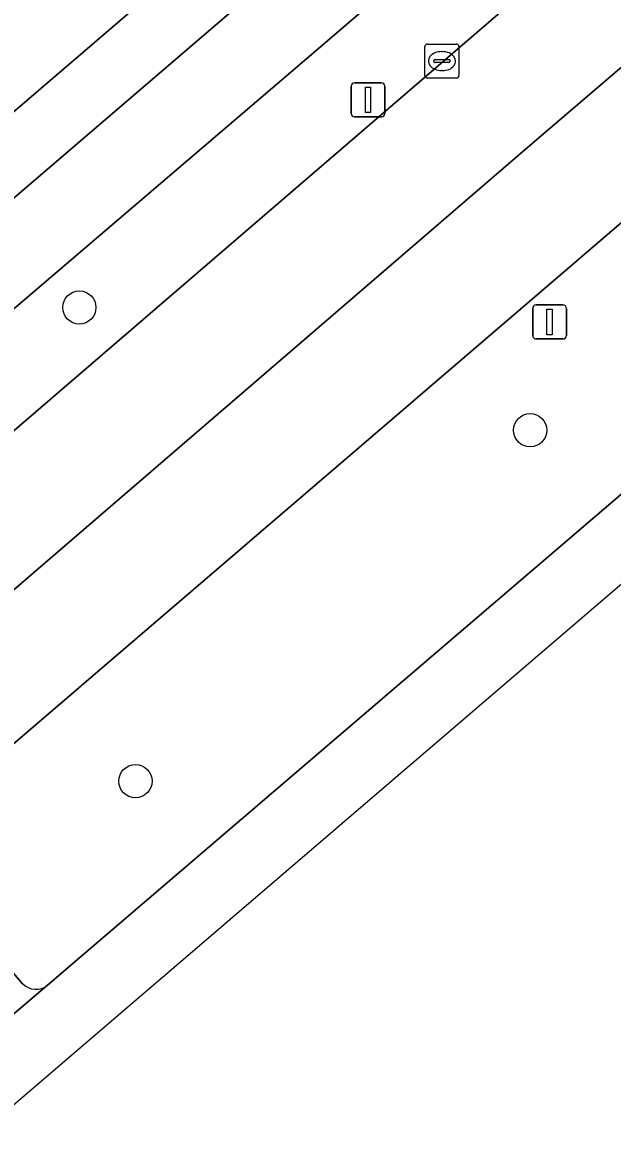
# Model space of a CAD drawing. Extents: x 159039 to 160102, y 381214 to 382524.
# Drawn here: x 159309.75 to 159327.1, y 381348.06 to 381381.25 of the extents above; entities that cross this region are included whole.
import ezdxf

# ---------------------------------------------------------------- set-up
doc = ezdxf.new("R2010")
doc.units = 0
for name, color, linetype in [('IMGEO_Berm_groen', 7, 'Continuous'), ('IMGEO_Boom', 7, 'Continuous'), ('IMGEO_Fietspad_gesloten', 7, 'Continuous'), ('IMGEO_Groenvoorziening', 7, 'Continuous'), ('IMGEO_Kolk', 7, 'Continuous'), ('IMGEO_Lichtmast', 7, 'Continuous'), ('IMGEO_Rijbaan_regionaal_gesloten', 7, 'Continuous'), ('IMGEO_Verkeersbordpaal', 7, 'Continuous'), ('IMGEO_Voetpad_gesloten', 7, 'Continuous'), ('IMGEO_Voetpad_open', 7, 'Continuous')]:
    doc.layers.add(name, color=color, linetype=linetype)

msp = doc.modelspace()

# ---------------------------------------------------------------- linework, layer by layer
at = {"layer": 'IMGEO_Berm_groen'}
for points in [[(159529.443, 381560.38), (159495.714, 381524.98), (159488.86, 381518.149), (159474.06, 381504.012), (159461.511, 381492.336), (159448.426, 381480.359), (159432.909, 381466.414), (159416.317, 381451.803), (159409.309, 381445.71), (159404.195, 381441.263), (159306.514, 381357.491)], [(159310.488, 381352.927), (159355.053, 381391.082), (159413.374, 381441.268), (159418.54, 381445.713), (159436.893, 381461.755)], [(159301.884, 381362.731), (159304.87, 381365.271), (159339.224, 381394.831), (159354.89, 381408.246), (159395.563, 381443.073)], [(159388.224, 381440.332), (159371.651, 381426.113), (159345.134, 381403.373), (159318.648, 381380.652), (159300.932, 381365.516), (159300.143, 381364.853), (159300.061, 381364.742)], [(159306.473, 381356.815), (159309.75, 381352.969)]]:
    msp.add_lwpolyline(points, dxfattribs=at)
msp.add_arc((159310.142, 381353.353), 0.548, 224.3788, 309.1067, dxfattribs=at)
at = {"layer": 'IMGEO_Boom'}
for centre in [(159311.421, 381372.866), (159324.683, 381369.254), (159313.07, 381358.928)]:
    msp.add_circle(centre, 0.489, dxfattribs=at)
at = {"layer": 'IMGEO_Fietspad_gesloten'}
for points in [[(159389.964, 381446.415), (159354.006, 381415.613), (159353.612, 381413.948), (159352.874, 381413.294), (159300.496, 381368.385)], [(159296.829, 381362.954), (159300.061, 381364.742), (159300.143, 381364.853), (159300.932, 381365.516), (159318.648, 381380.652), (159345.134, 381403.373), (159371.651, 381426.113)]]:
    msp.add_lwpolyline(points, dxfattribs=at)
at = {"layer": 'IMGEO_Groenvoorziening'}
msp.add_lwpolyline([(159352.036, 381415.106), (159346.19, 381421.852), (159342.634, 381418.861), (159339.205, 381422.939), (159338.791, 381422.584), (159339.857, 381421.328), (159340.616, 381420.455), (159327.66, 381409.327), (159325.825, 381411.452), (159324.89, 381410.649), (159324.717, 381410.854), (159323.69, 381412.075), (159318.2, 381418.731), (159315.862, 381417.037), (159318.687, 381413.139), (159316.66, 381411.652), (159313.605, 381409.412), (159298.99, 381398.693), (159289.128, 381391.46), (159286.146, 381395.501), (159280.338, 381391.218), (159297.175, 381368.084)], close=True, dxfattribs=at)
at = {"layer": 'IMGEO_Kolk'}
for p, q in [((159321.663, 381380.617), (159322.515, 381380.617)), ((159321.588, 381379.691), (159321.588, 381380.543)), ((159322.076, 381380.397), (159322.101, 381380.397)), ((159322.589, 381380.543), (159322.589, 381379.691)), ((159321.847, 381380.111), (159321.847, 381380.123)), ((159322.285, 381380.074), (159321.887, 381380.074)), ((159321.89, 381380.16), (159322.288, 381380.16)), ((159322.331, 381380.123), (159322.331, 381380.111)), ((159322.515, 381379.617), (159321.663, 381379.617)), ((159322.099, 381379.837), (159322.074, 381379.837))]:
    msp.add_line(p, q, dxfattribs=at)
for points in [[(159321.663, 381380.617), (159322.515, 381380.617)], [(159321.588, 381379.691), (159321.588, 381380.543)], [(159322.589, 381380.543), (159322.589, 381379.691)], [(159322.515, 381379.617), (159321.663, 381379.617)]]:
    msp.add_lwpolyline(points, dxfattribs=at)
for centre, radius, start, end in [((159321.665, 381380.541), 0.0765, 91.552, 178.448), ((159321.665, 381380.541), 0.0765, 91.552, 178.448), ((159322.513, 381380.541), 0.0765, 1.552, 88.448), ((159322.513, 381380.541), 0.0765, 1.552, 88.448), ((159321.887, 381380.12), 0.0403, 85.8775, 175.7526), ((159321.884, 381380.11), 0.0366, 178.938, 274.7102), ((159322.288, 381380.117), 0.043, 264.8664, 352.4533), ((159322.292, 381380.122), 0.0386, 1.7309, 96.639), ((159321.665, 381379.693), 0.0765, 181.552, 268.448), ((159321.665, 381379.693), 0.0765, 181.552, 268.448), ((159322.513, 381379.693), 0.0765, 271.552, 358.448), ((159322.513, 381379.693), 0.0765, 271.552, 358.448)]:
    msp.add_arc(centre, radius, start, end, dxfattribs=at)
for centre, major_axis, ratio, start_param, end_param in [((159322.075, 381380.117), (-0.387, 0.002), 0.722429, 4.712389, 7.853982), ((159322.1, 381380.117), (-0.39, 0.002), 0.717154, 1.570796, 4.712389)]:
    msp.add_ellipse(centre, major_axis=major_axis, ratio=ratio, start_param=start_param, end_param=end_param, dxfattribs=at)
at = {"layer": 'IMGEO_Lichtmast'}
for p, q in [((159319.416, 381378.576), (159319.416, 381379.376)), ((159319.416, 381379.376), (159319.416, 381378.576)), ((159319.516, 381379.476), (159320.306, 381379.476)), ((159320.306, 381379.476), (159319.516, 381379.476)), ((159320.406, 381379.376), (159320.406, 381378.576)), ((159320.406, 381378.576), (159320.406, 381379.376)), ((159320.306, 381378.476), (159319.516, 381378.476)), ((159319.516, 381378.476), (159320.306, 381378.476))]:
    msp.add_line(p, q, dxfattribs=at)
msp.add_lwpolyline([(159319.836, 381379.351), (159319.986, 381379.351), (159319.986, 381378.601), (159319.836, 381378.601), (159319.836, 381379.351)], dxfattribs=at)
for centre, start, end in [((159319.516, 381379.376), 90, 180), ((159319.516, 381379.376), 90, 180), ((159320.306, 381379.376), 0, 90), ((159320.306, 381379.376), 360, 90), ((159319.516, 381378.576), 180, 270), ((159319.516, 381378.576), 180, 270), ((159320.306, 381378.576), 270, 0), ((159320.306, 381378.576), 270, 0)]:
    msp.add_arc(centre, 0.1, start, end, dxfattribs=at)
at = {"layer": 'IMGEO_Rijbaan_regionaal_gesloten'}
msp.add_lwpolyline([(159228.975, 381280.421), (159306.518, 381346.877), (159416.77, 381441.367), (159489.887, 381508.356), (159537.905, 381552.349), (159536.368, 381553.774), (159525.014, 381542.388), (159507.251, 381525.399), (159490.066, 381509.393), (159472.78, 381493.666), (159455.885, 381478.555), (159436.893, 381461.755), (159418.54, 381445.713), (159413.374, 381441.268), (159355.053, 381391.082), (159310.488, 381352.927), (159307.398, 381350.309), (159303.986, 381347.368), (159283.05, 381329.34), (159260.576, 381309.867), (159249.066, 381300.002), (159229.476, 381283.439), (159228.183, 381282.334)], close=True, dxfattribs=at)
for points in [[(159401.924, 381443.755), (159383.498, 381428.039), (159370.545, 381416.887), (159355.279, 381403.848), (159336.854, 381388.065), (159324.607, 381377.572), (159309.361, 381364.454), (159296.948, 381353.793), (159281.84, 381340.822), (159270.676, 381331.27), (159261.119, 381323.01), (159249.8, 381313.294), (159228.218, 381294.768), (159223.955, 381291.092), (159225.475, 381287.828), (159227.152, 381289.263), (159239.336, 381299.76), (159300.055, 381351.913), (159303.395, 381354.784), (159303.532, 381354.91), (159306.514, 381357.491), (159404.195, 381441.263)], [(159339.224, 381394.831), (159304.87, 381365.271), (159301.884, 381362.731), (159298.887, 381360.159), (159298.881, 381360.154), (159295.523, 381357.256), (159294.843, 381356.671), (159243.517, 381312.555), (159228.905, 381300.002), (159223.783, 381295.569), (159222.408, 381294.411), (159223.955, 381291.092), (159228.218, 381294.768), (159249.8, 381313.294), (159261.119, 381323.01), (159270.676, 381331.27), (159281.84, 381340.822), (159296.948, 381353.793), (159309.361, 381364.454), (159324.607, 381377.572), (159336.854, 381388.065)]]:
    msp.add_lwpolyline(points, dxfattribs=at)
at = {"layer": 'IMGEO_Verkeersbordpaal'}
for p, q in [((159324.859, 381372.941), (159325.649, 381372.941)), ((159325.649, 381372.941), (159324.859, 381372.941)), ((159324.759, 381372.041), (159324.759, 381372.841)), ((159324.759, 381372.841), (159324.759, 381372.041)), ((159325.749, 381372.841), (159325.749, 381372.041)), ((159325.749, 381372.041), (159325.749, 381372.841)), ((159325.649, 381371.941), (159324.859, 381371.941)), ((159324.859, 381371.941), (159325.649, 381371.941))]:
    msp.add_line(p, q, dxfattribs=at)
msp.add_lwpolyline([(159325.179, 381372.816), (159325.329, 381372.816), (159325.329, 381372.066), (159325.179, 381372.066), (159325.179, 381372.816)], dxfattribs=at)
for centre, start, end in [((159324.859, 381372.841), 90, 180), ((159324.859, 381372.841), 90, 180), ((159325.649, 381372.841), 0, 90), ((159325.649, 381372.841), 360, 90), ((159324.859, 381372.041), 180, 270), ((159324.859, 381372.041), 180, 270), ((159325.649, 381372.041), 270, 0), ((159325.649, 381372.041), 270, 0)]:
    msp.add_arc(centre, 0.1, start, end, dxfattribs=at)
at = {"layer": 'IMGEO_Voetpad_gesloten'}
for points in [[(159309.75, 381352.969), (159306.473, 381356.815)], [(159307.398, 381350.309), (159310.488, 381352.927)]]:
    msp.add_lwpolyline(points, dxfattribs=at)
msp.add_arc((159310.142, 381353.353), 0.548, 224.3788, 309.1067, dxfattribs=at)
at = {"layer": 'IMGEO_Voetpad_open'}
for points in [[(159428.409, 381481.311), (159428.197, 381481.125), (159421.861, 381475.546), (159418.061, 381472.201), (159415.578, 381471.202), (159411.724, 381467.861), (159410.608, 381466.883), (159398.293, 381456.146), (159389.259, 381448.283), (159384.956, 381444.61), (159373.647, 381434.956), (159358.202, 381421.771), (159356.255, 381420.115), (159352.5, 381416.855), (159352.036, 381415.106), (159297.175, 381368.084), (159294.711, 381365.624)], [(159300.496, 381368.385), (159352.874, 381413.294), (159353.612, 381413.948), (159354.006, 381415.613), (159389.964, 381446.415)]]:
    msp.add_lwpolyline(points, dxfattribs=at)

doc.saveas('drawing.dxf')
